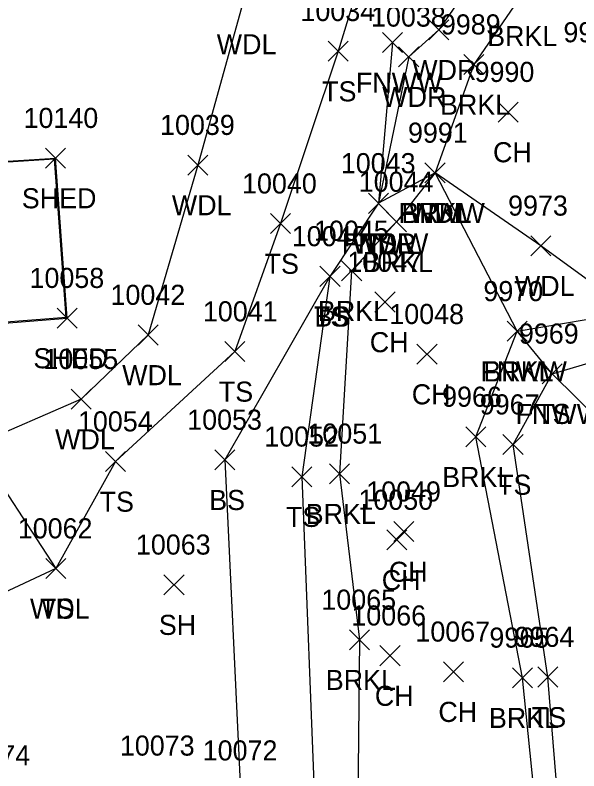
# Model space of a CAD drawing. Extents: x 1439173 to 1457902, y 641926 to 659889.
# Drawn here: x 1448103.6 to 1448159.7, y 646852 to 646927.3 of the extents above; entities that cross this region are included whole.
import ezdxf

# ---------------------------------------------------------------- set-up
doc = ezdxf.new("R2010")
doc.units = 0
for name, color, linetype in [('L_A', 7, 'Continuous'), ('L_I', 7, 'Continuous'), ('L_TIC', 7, 'Continuous'), ('LAWA', 7, 'Continuous'), ('LAWE', 7, 'Continuous'), ('LBC', 7, 'Continuous'), ('LELB', 7, 'Continuous'), ('Level 5', 7, 'Continuous'), ('LFNC', 7, 'Continuous')]:
    doc.layers.add(name, color=color, linetype=linetype)

msp = doc.modelspace()

# ---------------------------------------------------------------- linework, layer by layer
at = {"layer": 'L_TIC'}
for points in [[(1448144.787, 646924.839), (1448146.787, 646926.839)], [(1448146.787, 646924.839), (1448144.787, 646926.839)], [(1448140.194, 646923.578), (1448142.194, 646925.578)], [(1448142.194, 646923.578), (1448140.194, 646925.578)], [(1448134.77, 646922.716), (1448136.77, 646924.716)], [(1448136.77, 646922.716), (1448134.77, 646924.716)], [(1448141.798, 646922.16), (1448143.798, 646924.16)], [(1448143.798, 646922.16), (1448141.798, 646924.16)], [(1448148.27, 646921.383), (1448150.27, 646923.383)], [(1448150.27, 646921.383), (1448148.27, 646923.383)], [(1448151.702, 646916.652), (1448153.702, 646918.652)], [(1448153.702, 646916.652), (1448151.702, 646918.652)], [(1448106.649, 646912.067), (1448108.649, 646914.067)], [(1448108.649, 646912.067), (1448106.649, 646914.067)], [(1448106.649, 646912.067), (1448108.649, 646914.067)], [(1448108.649, 646912.067), (1448106.649, 646914.067)], [(1448120.806, 646911.374), (1448122.806, 646913.374)], [(1448122.806, 646911.374), (1448120.806, 646913.374)], [(1448144.418, 646910.6), (1448146.418, 646912.6)], [(1448146.418, 646910.6), (1448144.418, 646912.6)], [(1448144.418, 646910.6), (1448146.418, 646912.6)], [(1448146.418, 646910.6), (1448144.418, 646912.6)], [(1448144.418, 646910.6), (1448146.418, 646912.6)], [(1448146.418, 646910.6), (1448144.418, 646912.6)], [(1448138.79, 646907.564), (1448140.79, 646909.564)], [(1448140.79, 646907.564), (1448138.79, 646909.564)], [(1448138.79, 646907.564), (1448140.79, 646909.564)], [(1448140.79, 646907.564), (1448138.79, 646909.564)], [(1448138.79, 646907.564), (1448140.79, 646909.564)], [(1448140.79, 646907.564), (1448138.79, 646909.564)], [(1448138.79, 646907.564), (1448140.79, 646909.564)], [(1448140.79, 646907.564), (1448138.79, 646909.564)], [(1448140.575, 646905.713), (1448142.575, 646907.713)], [(1448142.575, 646905.713), (1448140.575, 646907.713)], [(1448129.046, 646905.543), (1448131.046, 646907.543)], [(1448131.046, 646905.543), (1448129.046, 646907.543)], [(1448154.95, 646903.339), (1448156.95, 646905.339)], [(1448156.95, 646903.339), (1448154.95, 646905.339)], [(1448136.117, 646900.838), (1448138.117, 646902.838)], [(1448138.117, 646900.838), (1448136.117, 646902.838)], [(1448133.964, 646900.291), (1448135.964, 646902.291)], [(1448135.964, 646900.291), (1448133.964, 646902.291)], [(1448133.964, 646900.291), (1448135.964, 646902.291)], [(1448135.964, 646900.291), (1448133.964, 646902.291)], [(1448139.436, 646897.735), (1448141.436, 646899.735)], [(1448141.436, 646897.735), (1448139.436, 646899.735)], [(1448107.803, 646896.135), (1448109.803, 646898.135)], [(1448109.803, 646896.135), (1448107.803, 646898.135)], [(1448115.863, 646894.451), (1448117.863, 646896.451)], [(1448117.863, 646894.451), (1448115.863, 646896.451)], [(1448152.583, 646894.823), (1448154.583, 646896.823)], [(1448154.583, 646894.823), (1448152.583, 646896.823)], [(1448152.583, 646894.823), (1448154.583, 646896.823)], [(1448154.583, 646894.823), (1448152.583, 646896.823)], [(1448124.493, 646892.808), (1448126.493, 646894.808)], [(1448126.493, 646892.808), (1448124.493, 646894.808)], [(1448143.617, 646892.542), (1448145.617, 646894.542)], [(1448145.617, 646892.542), (1448143.617, 646894.542)], [(1448156.082, 646890.59), (1448158.082, 646892.59)], [(1448158.082, 646890.59), (1448156.082, 646892.59)], [(1448156.082, 646890.59), (1448158.082, 646892.59)], [(1448158.082, 646890.59), (1448156.082, 646892.59)], [(1448109.186, 646888.059), (1448111.186, 646890.059)], [(1448111.186, 646888.059), (1448109.186, 646890.059)], [(1448148.484, 646884.306), (1448150.484, 646886.306)], [(1448150.484, 646884.306), (1448148.484, 646886.306)], [(1448152.182, 646883.539), (1448154.182, 646885.539)], [(1448154.182, 646883.539), (1448152.182, 646885.539)], [(1448112.623, 646881.85), (1448114.623, 646883.85)], [(1448114.623, 646881.85), (1448112.623, 646883.85)], [(1448123.498, 646882.017), (1448125.498, 646884.017)], [(1448125.498, 646882.017), (1448123.498, 646884.017)], [(1448131.166, 646880.336), (1448133.166, 646882.336)], [(1448133.166, 646880.336), (1448131.166, 646882.336)], [(1448134.899, 646880.631), (1448136.899, 646882.631)], [(1448136.899, 646880.631), (1448134.899, 646882.631)], [(1448141.325, 646874.868), (1448143.325, 646876.868)], [(1448143.325, 646874.868), (1448141.325, 646876.868)], [(1448140.628, 646874.039), (1448142.628, 646876.039)], [(1448142.628, 646874.039), (1448140.628, 646876.039)], [(1448106.683, 646871.195), (1448108.683, 646873.195)], [(1448108.683, 646871.195), (1448106.683, 646873.195)], [(1448106.683, 646871.195), (1448108.683, 646873.195)], [(1448108.683, 646871.195), (1448106.683, 646873.195)], [(1448118.44, 646869.58), (1448120.44, 646871.58)], [(1448120.44, 646869.58), (1448118.44, 646871.58)], [(1448136.9, 646864.092), (1448138.9, 646866.092)], [(1448138.9, 646864.092), (1448136.9, 646866.092)], [(1448139.94, 646862.517), (1448141.94, 646864.517)], [(1448141.94, 646862.517), (1448139.94, 646864.517)], [(1448146.262, 646860.914), (1448148.262, 646862.914)], [(1448148.262, 646860.914), (1448146.262, 646862.914)], [(1448153.133, 646860.312), (1448155.133, 646862.312)], [(1448155.133, 646860.312), (1448153.133, 646862.312)], [(1448155.642, 646860.388), (1448157.642, 646862.388)], [(1448157.642, 646860.388), (1448155.642, 646862.388)]]:
    msp.add_lwpolyline(points, dxfattribs=at)
at = {"layer": 'LAWA'}
for points in [[(1448163.031, 646939.763), (1448146.649, 646939.693), (1448139.747, 646936.771), (1448126.271, 646928.408), (1448121.806, 646912.374), (1448116.863, 646895.451), (1448110.186, 646889.059), (1448099.637, 646884.48), (1448107.683, 646872.195), (1448088.781, 646863.36)], [(1448163.031, 646939.763), (1448150.425, 646932.503), (1448145.787, 646925.839), (1448142.798, 646923.16), (1448139.79, 646908.564)], [(1448183.116, 646741.065), (1448171.244, 646775.192), (1448166.766, 646808.489), (1448169.473, 646840.579), (1448166.513, 646862.788), (1448166.955, 646881.825), (1448167.022, 646894.53), (1448164.968, 646897.761), (1448155.95, 646904.339), (1448145.418, 646911.6), (1448139.79, 646908.564)]]:
    msp.add_lwpolyline(points, dxfattribs=at)
at = {"layer": 'LAWE'}
msp.add_lwpolyline([(1448156.98, 646833.271), (1448154.133, 646861.312), (1448149.484, 646885.306), (1448153.583, 646895.823), (1448164.968, 646897.761), (1448171.501, 646901.053), (1448174.12, 646903.968), (1448172.463, 646914.663), (1448171.475, 646919.877), (1448170.27, 646925.61), (1448163.744, 646929.667), (1448153.959, 646929.216), (1448149.27, 646922.383), (1448145.418, 646911.6), (1448141.575, 646906.713), (1448137.117, 646901.838), (1448135.899, 646881.631), (1448137.9, 646865.092), (1448137.698, 646845.703)], dxfattribs=at)
at = {"layer": 'LBC'}
for points in [[(1448094.638, 646896.013), (1448093.392, 646912.172), (1448107.649, 646913.067)], [(1448094.638, 646896.013), (1448108.803, 646897.135), (1448107.649, 646913.067)]]:
    msp.add_lwpolyline(points, dxfattribs=at)
at = {"layer": 'LELB'}
for points in [[(1448139.747, 646936.771), (1448135.77, 646923.716), (1448130.046, 646906.543), (1448125.493, 646893.808), (1448113.623, 646882.85), (1448107.683, 646872.195)], [(1448139.79, 646908.564), (1448134.964, 646901.291), (1448132.166, 646881.336), (1448133.51, 646846.596), (1448129.452, 646833.548), (1448129.991, 646816.227), (1448112.533, 646785.3), (1448100.117, 646768.03), (1448093.72, 646751.988), (1448093.525, 646740.959), (1448096.975, 646726.012), (1448092.722, 646696.994), (1448083.825, 646662.448)], [(1448159.081, 646831.822), (1448156.642, 646861.388), (1448153.182, 646884.539), (1448157.082, 646891.59), (1448167.022, 646894.53), (1448174.405, 646898.522), (1448175.156, 646902.845)], [(1448134.964, 646901.291), (1448124.498, 646883.017), (1448126.044, 646850.077), (1448122.14, 646836.535), (1448110.257, 646836.352)]]:
    msp.add_lwpolyline(points, dxfattribs=at)
at = {"layer": 'Level 5'}
for p, q in [((1448107.558, 646912.971), (1448093.497, 646912.085)), ((1448108.698, 646897.232), (1448107.558, 646912.971)), ((1448107.558, 646912.971), (1448107.558, 646912.971)), ((1448094.726, 646896.129), (1448108.698, 646897.232))]:
    msp.add_line(p, q, dxfattribs=at)
at = {"layer": 'LFNC'}
for points in [[(1448141.194, 646924.578), (1448139.79, 646908.564)], [(1448099.822, 646655.948), (1448102.024, 646656.116), (1448112.07, 646658.89), (1448125.11, 646661.459), (1448146.718, 646665.167), (1448181.188, 646670.55), (1448193.452, 646673.011), (1448200.732, 646682.456), (1448197.312, 646702.036), (1448191.654, 646739.487), (1448183.007, 646785.999), (1448178.857, 646809.449), (1448173.131, 646840.996), (1448169.614, 646862.714), (1448166.955, 646881.825), (1448157.082, 646891.59), (1448153.583, 646895.823), (1448145.418, 646911.6)]]:
    msp.add_lwpolyline(points, dxfattribs=at)

# ---------------------------------------------------------------- texts
at = {"layer": 'L_A'}
for s, p in [('BRKL', (1448150.604, 646924.216)), ('WDL', (1448123.688, 646923.408)), ('WDR', (1448143.149, 646920.839)), ('FNWW', (1448137.54, 646919.578)), ('TS', (1448134.179, 646918.716)), ('WDR', (1448140.16, 646918.16)), ('BRKL', (1448145.915, 646917.383)), ('CH', (1448151.19, 646912.652)), ('SHED', (1448104.287, 646908.067)), ('SHED', (1448104.287, 646908.067)), ('WDL', (1448119.223, 646907.374)), ('FNWW', (1448141.764, 646906.6)), ('BRKL', (1448142.063, 646906.6)), ('WDL', (1448142.835, 646906.6)), ('FNWW', (1448136.136, 646903.564)), ('WDR', (1448137.152, 646903.564)), ('WDL', (1448137.207, 646903.564)), ('TS', (1448138.199, 646903.564)), ('TS', (1448128.455, 646901.543)), ('BRKL', (1448138.221, 646901.713)), ('WDL', (1448153.367, 646899.339)), ('BRKL', (1448133.762, 646896.838)), ('TS', (1448133.374, 646896.291)), ('BS', (1448133.405, 646896.291)), ('CH', (1448138.924, 646893.735)), ('SHED', (1448105.441, 646892.135)), ('FNWW', (1448149.93, 646890.823)), ('BRKL', (1448150.229, 646890.823)), ('WDL', (1448114.28, 646890.451)), ('TS', (1448123.902, 646888.808)), ('CH', (1448143.105, 646888.542)), ('FNWW', (1448153.428, 646886.59)), ('TS', (1448155.491, 646886.59)), ('WDL', (1448107.603, 646884.059)), ('BRKL', (1448146.13, 646880.306)), ('TS', (1448151.592, 646879.539)), ('TS', (1448112.033, 646877.85)), ('BS', (1448122.939, 646878.017)), ('TS', (1448130.575, 646876.336)), ('BRKL', (1448132.545, 646876.631)), ('CH', (1448140.814, 646870.868)), ('CH', (1448140.116, 646870.039)), ('WDL', (1448105.101, 646867.195)), ('TS', (1448106.093, 646867.195)), ('SH', (1448117.928, 646865.58)), ('BRKL', (1448134.545, 646860.092)), ('CH', (1448139.428, 646858.517)), ('CH', (1448145.75, 646856.914)), ('BRKL', (1448150.778, 646856.312)), ('TS', (1448155.051, 646856.388))]:
    msp.add_text(s, height=2, dxfattribs=at).set_placement(p)
at = {"layer": 'L_I'}
for s, p in [('10034', (1448132.022, 646926.716)), ('10038', (1448139.05, 646926.16)), ('9989', (1448146.002, 646925.383)), ('9987', (1448158.201, 646924.604)), ('9990', (1448149.355, 646920.652)), ('10140', (1448104.46, 646916.067)), ('10140', (1448104.46, 646916.067)), ('10039', (1448118.05, 646915.374)), ('9991', (1448142.725, 646914.6)), ('9991', (1448142.725, 646914.6)), ('9991', (1448142.725, 646914.6)), ('10043', (1448136.042, 646911.564)), ('10043', (1448136.042, 646911.564)), ('10043', (1448136.042, 646911.564)), ('10043', (1448136.042, 646911.564)), ('10040', (1448126.211, 646909.543)), ('10044', (1448137.827, 646909.713)), ('9973', (1448152.69, 646907.339)), ('10046', (1448131.161, 646904.291)), ('10046', (1448131.161, 646904.291)), ('10045', (1448133.369, 646904.838)), ('10047', (1448136.688, 646901.735)), ('10058', (1448105.055, 646900.135)), ('10042', (1448113.115, 646898.451)), ('9970', (1448150.237, 646898.823)), ('9970', (1448150.237, 646898.823)), ('10041', (1448122.312, 646896.808)), ('10048', (1448140.869, 646896.542)), ('9969', (1448153.767, 646894.59)), ('9969', (1448153.767, 646894.59)), ('10055', (1448106.438, 646892.059)), ('9966', (1448146.122, 646888.306)), ('9967', (1448149.875, 646887.539)), ('10054', (1448109.875, 646885.85)), ('10053', (1448120.75, 646886.017)), ('10051', (1448132.718, 646884.631)), ('10052', (1448128.418, 646884.336)), ('10049', (1448138.569, 646878.868)), ('10050', (1448137.793, 646878.039)), ('10062', (1448103.888, 646875.195)), ('10062', (1448103.888, 646875.195)), ('10063', (1448115.645, 646873.58)), ('10065', (1448134.104, 646868.092)), ('10066', (1448137.089, 646866.517)), ('10067', (1448143.467, 646864.914)), ('9965', (1448150.826, 646864.312)), ('9964', (1448153.335, 646864.388)), ('10073', (1448114.049, 646853.56)), ('10073', (1448114.049, 646853.56)), ('10072', (1448122.296, 646853.077)), ('10072', (1448122.296, 646853.077)), ('10074', (1448097.684, 646852.596))]:
    msp.add_text(s, height=2, dxfattribs=at).set_placement(p)

doc.saveas('drawing.dxf')
